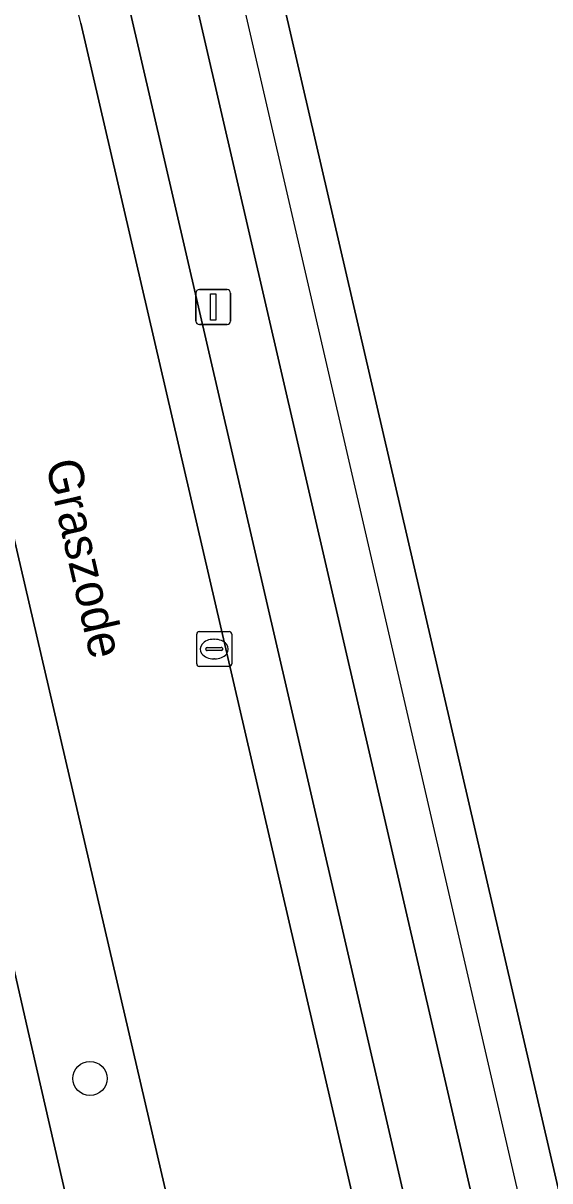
# Model space of a CAD drawing. Extents: x 156412 to 157779, y 382335 to 383768.
# Drawn here: x 156881.72 to 156896.77, y 383495.73 to 383528.83 of the extents above; entities that cross this region are included whole.
import ezdxf

# ---------------------------------------------------------------- set-up
doc = ezdxf.new("R2010")
doc.units = 0
for name, color, linetype in [('IMGEO_Berm_groen', 7, 'Continuous'), ('IMGEO_Boom', 7, 'Continuous'), ('IMGEO_Erf', 7, 'Continuous'), ('IMGEO_Kolk', 7, 'Continuous'), ('IMGEO_Lichtmast', 7, 'Continuous'), ('IMGEO_Openbare_ruimte_label', 7, 'Continuous'), ('IMGEO_OVBaan_gesloten', 7, 'Continuous'), ('IMGEO_Pand', 7, 'Continuous'), ('IMGEO_Pand_overbouw', 7, 'Continuous'), ('IMGEO_Parkeervlak_open', 7, 'Continuous'), ('IMGEO_Rijbaan_lokaal_gesloten', 7, 'Continuous'), ('IMGEO_Voetpad_open', 7, 'Continuous')]:
    doc.layers.add(name, color=color, linetype=linetype)

msp = doc.modelspace()

# ---------------------------------------------------------------- linework, layer by layer
at = {"layer": 'IMGEO_Berm_groen'}
msp.add_lwpolyline([(156878.993, 383512.499), (156880.45, 383506.213), (156880.837, 383504.483), (156881.862, 383499.999), (156885.411, 383484.5), (156887.301, 383476.122), (156888.547, 383476.404), (156888.32, 383477.411), (156889.853, 383477.775), (156888.221, 383484.956), (156887.364, 383488.648), (156880.286, 383519.129)], dxfattribs=at)
at = {"layer": 'IMGEO_Boom'}
msp.add_circle((156883.629, 383498.653), 0.489, dxfattribs=at)
at = {"layer": 'IMGEO_Erf'}
msp.add_lwpolyline([(156944.422, 383530.944), (156943.169, 383530.669), (156943.453, 383529.439), (156949.3, 383504.064), (156944.724, 383503.001), (156930.232, 383499.646), (156929.984, 383500.718), (156923.662, 383499.252), (156923.91, 383498.181), (156902.362, 383493.194), (156897.784, 383492.142), (156888.666, 383531.548), (156888.381, 383532.781), (156886.809, 383532.435), (156886.023, 383532.163), (156895.667, 383490.429), (156896.931, 383490.711), (156950.784, 383503.18)], close=True, dxfattribs=at)
at = {"layer": 'IMGEO_Kolk'}
for p, q in [((156886.678, 383510.505), (156886.678, 383511.357)), ((156886.753, 383511.431), (156887.605, 383511.431)), ((156887.166, 383511.211), (156887.191, 383511.211)), ((156887.679, 383511.357), (156887.679, 383510.505)), ((156886.937, 383510.925), (156886.937, 383510.937)), ((156887.375, 383510.888), (156886.977, 383510.888)), ((156886.98, 383510.974), (156887.378, 383510.974)), ((156887.421, 383510.937), (156887.421, 383510.925)), ((156887.189, 383510.651), (156887.164, 383510.651)), ((156887.605, 383510.431), (156886.753, 383510.431))]:
    msp.add_line(p, q, dxfattribs=at)
for points in [[(156886.678, 383510.505), (156886.678, 383511.357)], [(156886.753, 383511.431), (156887.605, 383511.431)], [(156887.679, 383511.357), (156887.679, 383510.505)], [(156887.605, 383510.431), (156886.753, 383510.431)]]:
    msp.add_lwpolyline(points, dxfattribs=at)
for centre, radius, start, end in [((156886.755, 383511.355), 0.0765, 91.552, 178.448), ((156886.755, 383511.355), 0.0765, 91.552, 178.448), ((156887.603, 383511.355), 0.0765, 1.552, 88.448), ((156887.603, 383511.355), 0.0765, 1.552, 88.448), ((156886.977, 383510.934), 0.0403, 85.8775, 175.7526), ((156886.974, 383510.924), 0.0366, 178.938, 274.7102), ((156887.378, 383510.931), 0.043, 264.8664, 352.4533), ((156887.382, 383510.936), 0.0386, 1.7309, 96.639), ((156886.755, 383510.507), 0.0765, 181.552, 268.448), ((156886.755, 383510.507), 0.0765, 181.552, 268.448), ((156887.603, 383510.507), 0.0765, 271.552, 358.448), ((156887.603, 383510.507), 0.0765, 271.552, 358.448)]:
    msp.add_arc(centre, radius, start, end, dxfattribs=at)
for centre, major_axis, ratio, start_param, end_param in [((156887.165, 383510.931), (-0.387, 0.002), 0.722429, 4.712389, 7.853982), ((156887.19, 383510.931), (-0.39, 0.002), 0.717154, 1.570796, 4.712389)]:
    msp.add_ellipse(centre, major_axis=major_axis, ratio=ratio, start_param=start_param, end_param=end_param, dxfattribs=at)
at = {"layer": 'IMGEO_Lichtmast'}
for p, q in [((156886.656, 383520.309), (156886.656, 383521.109)), ((156886.656, 383521.109), (156886.656, 383520.309)), ((156886.756, 383521.209), (156887.546, 383521.209)), ((156887.546, 383521.209), (156886.756, 383521.209)), ((156887.646, 383521.109), (156887.646, 383520.309)), ((156887.646, 383520.309), (156887.646, 383521.109)), ((156887.546, 383520.209), (156886.756, 383520.209)), ((156886.756, 383520.209), (156887.546, 383520.209))]:
    msp.add_line(p, q, dxfattribs=at)
msp.add_lwpolyline([(156887.076, 383521.084), (156887.226, 383521.084), (156887.226, 383520.334), (156887.076, 383520.334), (156887.076, 383521.084)], dxfattribs=at)
for centre, start, end in [((156886.756, 383521.109), 90, 180), ((156886.756, 383521.109), 90, 180), ((156887.546, 383521.109), 0, 90), ((156887.546, 383521.109), 360, 90), ((156886.756, 383520.309), 180, 270), ((156886.756, 383520.309), 180, 270), ((156887.546, 383520.309), 270, 0), ((156887.546, 383520.309), 270, 0)]:
    msp.add_arc(centre, 0.1, start, end, dxfattribs=at)
at = {"layer": 'IMGEO_OVBaan_gesloten'}
msp.add_lwpolyline([(156872.154, 383511.005), (156873.65, 383504.58), (156874.297, 383501.691), (156874.682, 383499.999), (156878.5, 383483.305), (156882.986, 383463.768), (156887.645, 383443.796), (156891.786, 383425.777), (156892.041, 383424.869), (156898.841, 383426.444), (156898.569, 383427.641), (156896.8, 383435.304), (156896.345, 383437.305), (156894.667, 383444.682), (156887.301, 383476.122), (156885.411, 383484.5), (156881.862, 383499.999), (156880.837, 383504.483), (156880.45, 383506.213), (156878.993, 383512.499)], dxfattribs=at)
at = {"layer": 'IMGEO_Pand'}
msp.add_lwpolyline([(156906.736, 383537.028), (156888.381, 383532.781), (156888.666, 383531.548), (156897.784, 383492.142)], dxfattribs=at)
at = {"layer": 'IMGEO_Pand_overbouw'}
msp.add_lwpolyline([(156897.784, 383492.142), (156888.666, 383531.548), (156887.568, 383531.281), (156896.66, 383491.885)], close=True, dxfattribs=at)
at = {"layer": 'IMGEO_Parkeervlak_open'}
msp.add_lwpolyline([(156883.372, 383528.827), (156892.432, 383489.674), (156893.823, 383490.007), (156884.759, 383529.237), (156884.28, 383530.938), (156883.501, 383532.821), (156879.96, 383539.93), (156878.738, 383541.996), (156878.215, 383542.888), (156861.038, 383571.383), (156846.657, 383595.304), (156831.803, 383620.025), (156831.22, 383619.699), (156832.154, 383616.714), (156845.378, 383594.689), (156859.815, 383570.674), (156877.483, 383541.251), (156882.102, 383532.46)], dxfattribs=at)
msp.add_arc((156862.937, 383523.722), 21.063, 14.0264, 24.5101, dxfattribs=at)
at = {"layer": 'IMGEO_Rijbaan_lokaal_gesloten'}
msp.add_lwpolyline([(156880.286, 383519.129), (156887.364, 383488.648), (156891.845, 383489.546), (156892.432, 383489.674), (156883.372, 383528.827)], dxfattribs=at)
msp.add_arc((156862.937, 383523.722), 21.063, 14.0264, 24.5101, dxfattribs=at)
at = {"layer": 'IMGEO_Voetpad_open'}
for points in [[(156830.938, 383620.598), (156831.22, 383619.699), (156831.803, 383620.025), (156846.657, 383595.304), (156861.038, 383571.383), (156878.215, 383542.888), (156878.738, 383541.996), (156879.96, 383539.93), (156883.501, 383532.821), (156884.28, 383530.938), (156884.759, 383529.237), (156893.823, 383490.007), (156892.432, 383489.674), (156891.845, 383489.546), (156892.214, 383488.014), (156894.19, 383488.494), (156894.946, 383485.103)], [(156895.667, 383490.429), (156886.023, 383532.163)]]:
    msp.add_lwpolyline(points, dxfattribs=at)

# ---------------------------------------------------------------- texts
at = {"layer": 'IMGEO_Openbare_ruimte_label'}
msp.add_text('Graszode', height=1, rotation=282.9388, dxfattribs=at).set_placement((156882.356, 383516.246))

doc.saveas('drawing.dxf')
